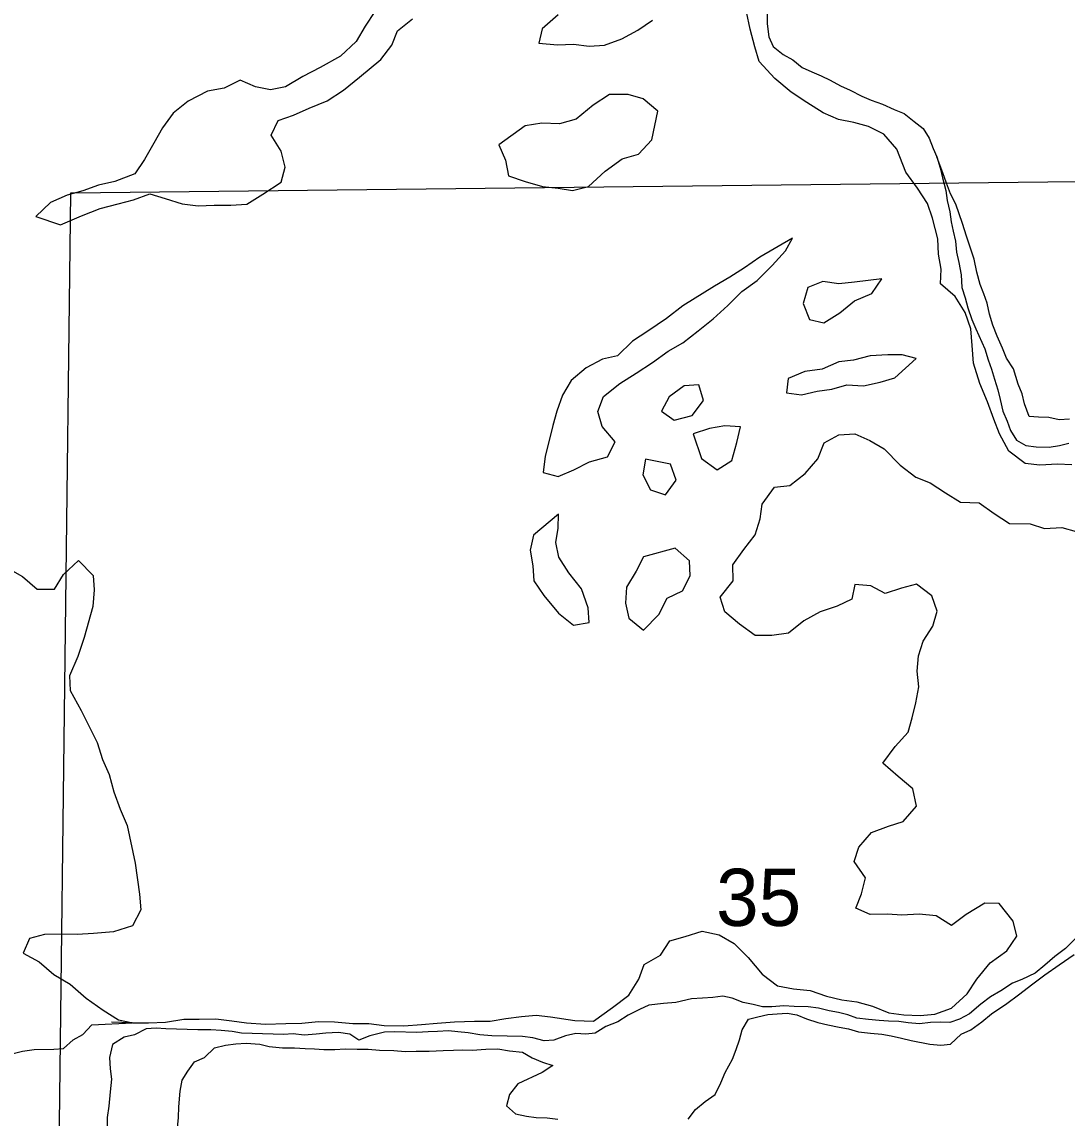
# Model space of a CAD drawing. Extents: x 1588073 to 2013523, y 1090242 to 1357120.
# Drawn here: x 1833494 to 1837534, y 1251041 to 1255279 of the extents above; entities that cross this region are included whole.
import ezdxf

# ---------------------------------------------------------------- set-up
doc = ezdxf.new("R2010")
doc.units = 0
for name, color, linetype in [('GM_X_Major_Lake', 7, 'Continuous'), ('GM_X_Minor_River', 7, 'Continuous'), ('GM_X_Section', 7, 'Continuous'), ('GM_X_Section_Text', 7, 'Continuous')]:
    doc.layers.add(name, color=color, linetype=linetype)

msp = doc.modelspace()

# ---------------------------------------------------------------- linework, layer by layer
at = {"layer": 'GM_X_Major_Lake'}
for points in [[(1834858.4, 1255318.9), (1834820.7, 1255261.8), (1834786.9, 1255202.6), (1834725.2, 1255146.2), (1834647.7, 1255102.3), (1834580.6, 1255068.1), (1834513.3, 1255027.9), (1834454.8, 1255015.6), (1834397, 1255027.3), (1834337.6, 1255053), (1834276.6, 1255022.7), (1834212.1, 1255010.5), (1834136.8, 1254972.6), (1834079.4, 1254926.1), (1834037.6, 1254869.1), (1834003.9, 1254809.9), (1833968, 1254746.7), (1833930.3, 1254691.6), (1833853.3, 1254661.8), (1833790.8, 1254647.5), (1833730, 1254625.2), (1833669.4, 1254608.9), (1833604.4, 1254580.7), (1833548.7, 1254526.1)], [(1835567.7, 1255306.5), (1835506, 1255252.1), (1835492.4, 1255196.3), (1835564.4, 1255190.2), (1835626.6, 1255192.4), (1835686.5, 1255184.7), (1835746.8, 1255188.9), (1835813.7, 1255213.1), (1835874.8, 1255247.4), (1835932, 1255285.9)], [(1837553, 1253566), (1837496.9, 1253569.6), (1837428.7, 1253565.5), (1837372.7, 1253571.2), (1837309.9, 1253619.1), (1837273.7, 1253686.4), (1837251.3, 1253743.2), (1837227.1, 1253810.1), (1837197.1, 1253881.2), (1837173.3, 1253960.1), (1837167.2, 1254028.5), (1837163, 1254092.8), (1837140.8, 1254155.7), (1837102.4, 1254216.9), (1837045.7, 1254266.7), (1837047.3, 1254322.9), (1837036.9, 1254381.3), (1837034.6, 1254439.6), (1837014.8, 1254520.4), (1836994.4, 1254577.2), (1836956, 1254636.5), (1836911.6, 1254697.9), (1836876.1, 1254787.2), (1836825.6, 1254844.9), (1836766.3, 1254874.7), (1836710.6, 1254890.3), (1836650.8, 1254902.1), (1836591.4, 1254927.9), (1836528.4, 1254967.8), (1836467.4, 1255007.7), (1836404.7, 1255059.6), (1836344.4, 1255125.6), (1836328, 1255182.2), (1836309.9, 1255250.9), (1836295.8, 1255317.6)], [(1833643, 1254494), (1833725.2, 1254529), (1833796.2, 1254557.1), (1833866.9, 1254575.1), (1833925.5, 1254591.5), (1833988.3, 1254613.7), (1834047.9, 1254595.9), (1834113.5, 1254576), (1834175.4, 1254568.2), (1834237.6, 1254570.4), (1834301.8, 1254570.6), (1834364.1, 1254574.8), (1834425.3, 1254613.2), (1834496.8, 1254659.2), (1834512.4, 1254717), (1834496.2, 1254779.6), (1834457.8, 1254840.9), (1834485.5, 1254898.3), (1834544.3, 1254918.7), (1834605.1, 1254945), (1834674.1, 1254973.1), (1834737.5, 1255015.4), (1834799.1, 1255065.8), (1834881.2, 1255133.7), (1834924.8, 1255188.6), (1834946.5, 1255244.1), (1835003.9, 1255290.6)], [(1835363.3, 1254744.6), (1835375.6, 1254684.1), (1835439.1, 1254662.2), (1835506.7, 1254642.2), (1835566.7, 1254636.4), (1835622.5, 1254626.8), (1835685.1, 1254643), (1835749, 1254701.4), (1835814.5, 1254749.6), (1835877.2, 1254767.9), (1835928.8, 1254822.6), (1835952.1, 1254934.3), (1835895.3, 1254982), (1835837.6, 1254997.8), (1835765.4, 1254997.8), (1835702.1, 1254957.5), (1835636.4, 1254903.2), (1835571.8, 1254885), (1835503.6, 1254887), (1835439.2, 1254876.8), (1835337.6, 1254804.1)], [(1835337.6, 1254804.1), (1835363.3, 1254744.6)], [(1833548.7, 1254526.1), (1833643, 1254494)], [(1836473.6, 1254442.7), (1836346.9, 1254369.1), (1836287.7, 1254328.7), (1836230.5, 1254292.3), (1836171.4, 1254257.8), (1836048.9, 1254181.1), (1835985.4, 1254132.8), (1835913.8, 1254082.7), (1835854.5, 1254044.3), (1835796.8, 1253987.8), (1835738.3, 1253975.4), (1835675.2, 1253941.1), (1835617.7, 1253892.6), (1835583.9, 1253835.4), (1835562.1, 1253773.8), (1835546.5, 1253718.1), (1835532.8, 1253660.3), (1835517.1, 1253600.6), (1835509.3, 1253536.6), (1835567, 1253520.9), (1835627.9, 1253547.3), (1835688.9, 1253577.6), (1835757.6, 1253597.7), (1835787.3, 1253655), (1835736.9, 1253714.6), (1835720.5, 1253773.3), (1835742.2, 1253830.9), (1835805.8, 1253881.2), (1835869.1, 1253921.5), (1835932.4, 1253961.8), (1835991.8, 1254006.2), (1836048.8, 1254038.7), (1836108.3, 1254085.1), (1836165.8, 1254131.6), (1836223.3, 1254182.1), (1836277, 1254236.8), (1836336.3, 1254279.2), (1836394.2, 1254337.7), (1836445.9, 1254394.4)], [(1836445.9, 1254394.4), (1836473.6, 1254442.7)], [(1836818.3, 1254285.9), (1836713.1, 1254272.3), (1836652.7, 1254266), (1836590.9, 1254275.8), (1836532, 1254251.5), (1836514.2, 1254189.8), (1836538.6, 1254128.9), (1836594.3, 1254115.2), (1836655.5, 1254153.6), (1836713, 1254200.1), (1836780, 1254228.3)], [(1836780, 1254228.3), (1836818.3, 1254285.9)], [(1836897.5, 1253992.1), (1836841.4, 1253991.8), (1836773.1, 1253987.7), (1836708.5, 1253971.5), (1836652.2, 1253965.1), (1836587.2, 1253936.9), (1836520.8, 1253926.8), (1836455.9, 1253900.6), (1836450.3, 1253844.6), (1836508.2, 1253836.8), (1836568.7, 1253851.1), (1836625.1, 1253859.6), (1836683.7, 1253875.9), (1836747.8, 1253872.1), (1836812.3, 1253886.3), (1836868.9, 1253902.7), (1836950.5, 1253977.7)], [(1836950.5, 1253977.7), (1836897.5, 1253992.1)], [(1836084.9, 1253756.8), (1836128.7, 1253815.7), (1836110.4, 1253876.4), (1836054.1, 1253872), (1835996.8, 1253829.5), (1835967.1, 1253774.2), (1836015.1, 1253739.6)], [(1836015.1, 1253739.6), (1836084.9, 1253756.8)], [(1836181.2, 1253547.3), (1836238.3, 1253583.8), (1836258.4, 1253653.4), (1836272.1, 1253713.2), (1836212.1, 1253717), (1836151.6, 1253706.7), (1836088.9, 1253686.4), (1836121.5, 1253591.5)], [(1836462.1, 1253487.1), (1836521.6, 1253533.5), (1836571.3, 1253590.3), (1836595.1, 1253651.8), (1836652.1, 1253682.2), (1836714.4, 1253686.4), (1836771.8, 1253660.7), (1836827, 1253629), (1836889.4, 1253565.1), (1836950.2, 1253519.2), (1837005.7, 1253497.5), (1837064.7, 1253457.7), (1837121.9, 1253421.9), (1837194, 1253419.8), (1837252.9, 1253378), (1837312, 1253340.2), (1837392.1, 1253337.9), (1837447.7, 1253320.2), (1837514, 1253324.3), (1837569.7, 1253308.7)], [(1835905.2, 1253588.1), (1835893.9, 1253527.6), (1835924.4, 1253470.5), (1835982, 1253450.8), (1836023.7, 1253507.8), (1836001.4, 1253568.6)], [(1836001.4, 1253568.6), (1835905.2, 1253588.1)], [(1836121.5, 1253591.5), (1836181.2, 1253547.3)], [(1834703, 1251413.1), (1834773, 1251407.1), (1834835.2, 1251407.3), (1834895.1, 1251399.6), (1834971.2, 1251397.4), (1835039.5, 1251403.4), (1835099.8, 1251407.7), (1835166.1, 1251413.8), (1835244.4, 1251415.6), (1835304.5, 1251415.9), (1835365, 1251426.2), (1835425.3, 1251434.4), (1835481.6, 1251438.8), (1835537.6, 1251433.2), (1835631.4, 1251418.5), (1835703.5, 1251416.4), (1835777.1, 1251468.4), (1835840.7, 1251516.8), (1835878.5, 1251577.9), (1835900.2, 1251635.4), (1835963.4, 1251671.7), (1835999, 1251726.9), (1836057.6, 1251743.2), (1836124.3, 1251763.4), (1836190.1, 1251749.4), (1836247.3, 1251715.7), (1836301.9, 1251662), (1836356.2, 1251598.2), (1836415, 1251552.4), (1836476.9, 1251540.6), (1836540.8, 1251534.7), (1836604.4, 1251512.8), (1836664.1, 1251499), (1836722, 1251491.3), (1836781.7, 1251473.6), (1836845.1, 1251447.7), (1836903, 1251440), (1836967.1, 1251438.1), (1837023.4, 1251442.5), (1837088.2, 1251466.8), (1837147.9, 1251521.2), (1837185.6, 1251578.3), (1837237.5, 1251641), (1837301, 1251687.3), (1837340.7, 1251744.4), (1837326.3, 1251803), (1837272.1, 1251870.7), (1837216, 1251872.3), (1837144.6, 1251828.3), (1837087.3, 1251785.8), (1837028.2, 1251823.6), (1836962.2, 1251829.5), (1836895.9, 1251825.4), (1836839.9, 1251829), (1836773.8, 1251828.9), (1836718.3, 1251852.6), (1836739.9, 1251908.1), (1836755.7, 1251969.9), (1836711.4, 1252033.4), (1836729, 1252089), (1836778.8, 1252145.8), (1836843.6, 1252170), (1836900.3, 1252188.4), (1836952.1, 1252247.1), (1836937.9, 1252313.7), (1836881.1, 1252361.5), (1836822.5, 1252413.4), (1836870.4, 1252478.2), (1836920.1, 1252532.9), (1836935.7, 1252588.6), (1836949.4, 1252646.4), (1836961.2, 1252708.3), (1836954.9, 1252768.7), (1836960.6, 1252828.7), (1836978.2, 1252884.4), (1837016, 1252943.5), (1837031.7, 1253001.2), (1837011.3, 1253060), (1836952.5, 1253105.8), (1836893.9, 1253089.4), (1836831.1, 1253069.2), (1836775.9, 1253098.8), (1836713.9, 1253104.6), (1836702.2, 1253046.8), (1836645.3, 1253020.3), (1836580.5, 1252998.1), (1836517.4, 1252963.9), (1836457.9, 1252915.4), (1836393.5, 1252907.2), (1836329.3, 1252907.1), (1836268.4, 1252951), (1836211.7, 1252998.8), (1836193.2, 1253055.5), (1836243.1, 1253118.2), (1836242.9, 1253180.4), (1836284.7, 1253239.4), (1836328.4, 1253296.3), (1836348.2, 1253357.9), (1836355.8, 1253413.9), (1836403.8, 1253480.7), (1836462.1, 1253487.1)], [(1835472.3, 1253294.9), (1835458.6, 1253237.1), (1835468.9, 1253176.7), (1835473.3, 1253118.4), (1835511.8, 1253061.1), (1835568, 1252993.2), (1835626.8, 1252947.4), (1835687.2, 1252957.7), (1835682.8, 1253014), (1835656.8, 1253087), (1835608.5, 1253148.6), (1835570.1, 1253209.9), (1835557.7, 1253266.4), (1835567.3, 1253322.3), (1835568.8, 1253375.9)], [(1835568.8, 1253375.9), (1835472.3, 1253294.9)], [(1835897.2, 1253210.8), (1835869.3, 1253155.1), (1835831.5, 1253094), (1835827.7, 1253031.9), (1835840, 1252973.4), (1835896.9, 1252927.6), (1835956.7, 1252988), (1835988.6, 1253051.3), (1836047.6, 1253079.7), (1836077.3, 1253137.1), (1836074.9, 1253195.3), (1836019.3, 1253244.1)], [(1836019.3, 1253244.1), (1835897.2, 1253210.8)], [(1833439.8, 1253167), (1833497.1, 1253135.2), (1833553.8, 1253085.4), (1833619.9, 1253085.5), (1833655.7, 1253142.7), (1833713.3, 1253197.2), (1833769.8, 1253139.4), (1833774.2, 1253083.1), (1833768.4, 1253019.1), (1833734.9, 1252899.6), (1833710.8, 1252826.1), (1833678.6, 1252750.8), (1833681, 1252694.6), (1833722.9, 1252617.1), (1833753.3, 1252558), (1833785.5, 1252492.9), (1833805.7, 1252428.1), (1833832.1, 1252369.2), (1833850.2, 1252302.4), (1833874.4, 1252235.6), (1833900.7, 1252172.6), (1833932.6, 1252027.2), (1833949.2, 1251906.4), (1833953.5, 1251846), (1833921.7, 1251784.8), (1833848.8, 1251760.8), (1833770.5, 1251755), (1833708.2, 1251750.8), (1833648.1, 1251752.5), (1833581.9, 1251750.4), (1833523.4, 1251736.1), (1833499.7, 1251678.6), (1833560.9, 1251644.7), (1833617.6, 1251596.9), (1833680.7, 1251559), (1833743.3, 1251505), (1833808.2, 1251459), (1833867.2, 1251421.2), (1833923, 1251409.6), (1833983.2, 1251409.8), (1834049.4, 1251411.9), (1834119.9, 1251423.9), (1834180.1, 1251424.2), (1834244.2, 1251424.4), (1834306.2, 1251416.6), (1834362.1, 1251408.9), (1834436.1, 1251404.8), (1834514.4, 1251406.6), (1834576.6, 1251408.8), (1834640.9, 1251414.9), (1834703, 1251413.1)]]:
    msp.add_lwpolyline(points, dxfattribs=at)
at = {"layer": 'GM_X_Minor_River'}
for points in [[(1836375.7, 1255309.2), (1836374.7, 1255271.2), (1836381.2, 1255220.8), (1836398.2, 1255184.2), (1836437.4, 1255153), (1836474.9, 1255131.8), (1836510.2, 1255102.7), (1836547.8, 1255085.6), (1836583.4, 1255070.5), (1836619, 1255053.4), (1836658.5, 1255032.2), (1836696.1, 1255015.1), (1836741.6, 1254991.7), (1836777.2, 1254976.7), (1836820.9, 1254961.4), (1836866.4, 1254940), (1836904.1, 1254924.8), (1836943.3, 1254893.6), (1836978.6, 1254866.5), (1837001.6, 1254829.8), (1837016.5, 1254789.2), (1837031.5, 1254756.9)], [(1837145.2, 1254450.4), (1837130.5, 1254499), (1837117.6, 1254537.5), (1837104.6, 1254574), (1837083.7, 1254614.7), (1837068.8, 1254655.3), (1837053.9, 1254695.8), (1837031.5, 1254756.9)], [(1837031.5, 1254756.9), (1837044.4, 1254714.2), (1837053.3, 1254675.8), (1837066, 1254627.3), (1837070.9, 1254589)], [(1837070.9, 1254589), (1837081.7, 1254544.6), (1837086.6, 1254506.3), (1837093.6, 1254470), (1837102.5, 1254431.6), (1837107.3, 1254389.3), (1837116.2, 1254349), (1837124.8, 1254300.6), (1837127.5, 1254252.3), (1837140.4, 1254211.8), (1837151.3, 1254173.4), (1837166.1, 1254128.8), (1837181.1, 1254092.3), (1837216.9, 1254015), (1837229.8, 1253972.5), (1837242.8, 1253936), (1837253.7, 1253897.6), (1837266.6, 1253857.1), (1837275.5, 1253818.7), (1837286.3, 1253774.3), (1837303.2, 1253735.7), (1837316.2, 1253699.2), (1837339.2, 1253662.4), (1837374.7, 1253641.3), (1837414.6, 1253636.2), (1837464.7, 1253634.7), (1837505, 1253641.6), (1837541.4, 1253650.6)], [(1837544, 1253742.8), (1837503.8, 1253739.9), (1837464, 1253749.1), (1837423.9, 1253750.2), (1837387.9, 1253753.3), (1837369.2, 1253802), (1837360.3, 1253840.4), (1837345.4, 1253878.9), (1837327, 1253937.6), (1837300.1, 1253978.5), (1837285.2, 1254017.1), (1837264.4, 1254063.8), (1837247.6, 1254106.4), (1837234.8, 1254148.9), (1837226, 1254191.3), (1837213, 1254227.8), (1837198, 1254264.3), (1837185.3, 1254310.9), (1837174.7, 1254361.3), (1837158.1, 1254412), (1837145.2, 1254450.4)], [(1837567, 1251735.8), (1837527.8, 1251696.8), (1837486.8, 1251665.9), (1837447.8, 1251632.9), (1837410.8, 1251601.9), (1837360, 1251577.3), (1837323.5, 1251562.3), (1837278.6, 1251533.5), (1837237.8, 1251510.6), (1837200.9, 1251481.6)], [(1836069.6, 1251036.7), (1836098.7, 1251073.9), (1836135.7, 1251105), (1836174.5, 1251132), (1836195.9, 1251177.5), (1836213, 1251217.1), (1836240.6, 1251268.5), (1836255.7, 1251306.2), (1836268.8, 1251343.9), (1836277.9, 1251381.8), (1836303.1, 1251423.2), (1836339.4, 1251432.2), (1836377.8, 1251441.1), (1836414, 1251444.1), (1836452.1, 1251447), (1836490, 1251439.9), (1836527.7, 1251424.7), (1836571.4, 1251411.4), (1836609.2, 1251402.3), (1836653.1, 1251393), (1836689, 1251386), (1836728.7, 1251374.8), (1836774.7, 1251369.5), (1836818.7, 1251366.2), (1836854.6, 1251359.1), (1836894.4, 1251350), (1836932.3, 1251340.8), (1837004, 1251326.7), (1837046, 1251323.5), (1837084.2, 1251326.4), (1837125.4, 1251365.4), (1837162, 1251382.4), (1837205, 1251413.2), (1837241.9, 1251444.2), (1837301.2, 1251484.7), (1837346.3, 1251517.5), (1837401.6, 1251560), (1837448.7, 1251594.8), (1837503.9, 1251633.3), (1837561.2, 1251673.8)], [(1837200.9, 1251481.6), (1837157.7, 1251444.7), (1837119.1, 1251423.7), (1837080.6, 1251410.8), (1837044.5, 1251411.8), (1837006.4, 1251410.9), (1836964.2, 1251406.1), (1836920.2, 1251409.4), (1836884.2, 1251414.4), (1836844.2, 1251415.6), (1836808.2, 1251418.6), (1836766.2, 1251421.9), (1836722.2, 1251427.1), (1836686.5, 1251440.2), (1836650.7, 1251449.3), (1836614.8, 1251456.3), (1836572.9, 1251465.6), (1836533, 1251470.7), (1836478.9, 1251472.3), (1836438.9, 1251475.4), (1836392.7, 1251470.8), (1836356.6, 1251471.8), (1836320.8, 1251480.8), (1836282.9, 1251488), (1836239.3, 1251505.3), (1836203.4, 1251512.3), (1836165.2, 1251507.4), (1836125, 1251504.6), (1836082.8, 1251501.8), (1836022.3, 1251487.5), (1835974.1, 1251484.8), (1835917.8, 1251478.4), (1835881.2, 1251461.4), (1835838.4, 1251438.6), (1835797.6, 1251413.7), (1835751, 1251395), (1835710.2, 1251370.1), (1835674, 1251365.1), (1835636, 1251368.2), (1835595.6, 1251359.3), (1835551, 1251342.5), (1835512.8, 1251339.6), (1835469.1, 1251350.9), (1835429.1, 1251356.1), (1835310.9, 1251359.5), (1835264.9, 1251362.8), (1835219, 1251370.2), (1835179.1, 1251375.3), (1835143.1, 1251378.4), (1835100.9, 1251375.6), (1835064.8, 1251374.6), (1835020.6, 1251371.9), (1834934.5, 1251374.4), (1834896.3, 1251373.5), (1834839.8, 1251359), (1834797.2, 1251342.2), (1834761.8, 1251365.3), (1834717.9, 1251372.6), (1834669.7, 1251370), (1834631.5, 1251365.1), (1834585.3, 1251362.4), (1834543.3, 1251367.6), (1834505.2, 1251364.7), (1834465.1, 1251365.8), (1834342.9, 1251369.3), (1834307, 1251376.4), (1834265, 1251379.6), (1834225, 1251382.8), (1834174.9, 1251382.2), (1834050.7, 1251385.8), (1834012.7, 1251388.9), (1833974.5, 1251386), (1833929.7, 1251363.2), (1833889.4, 1251354.3), (1833844.5, 1251325.5), (1833833, 1251275.7), (1833835.8, 1251231.5), (1833840.6, 1251191.2), (1833835.3, 1251143.2), (1833829.7, 1251087.2), (1833824.4, 1251043.2), (1833823.4, 1251007.1)], [(1833460.6, 1251290.5), (1833496.9, 1251299.5), (1833541.2, 1251306.2), (1833617.4, 1251308), (1833655.6, 1251310.9), (1833692.6, 1251344), (1833729.3, 1251365), (1833764.5, 1251402.1), (1833920.2, 1251410.1), (1833840.9, 1251411.9)], [(1834095.9, 1251003.3), (1834099.1, 1251043.3), (1834100.3, 1251085.4), (1834106, 1251145.5), (1834113.2, 1251187.4), (1834136.3, 1251222.8), (1834161.3, 1251258.2), (1834199.9, 1251275.2), (1834239, 1251312.2), (1834281.4, 1251323), (1834321.7, 1251327.8), (1834361.8, 1251330.7), (1834413.9, 1251327.2), (1834449.7, 1251318.1), (1834501.7, 1251312.6), (1834547.8, 1251313.3), (1834589.8, 1251310.1), (1834625.9, 1251309), (1834661.9, 1251306), (1834704, 1251306.8), (1834744.2, 1251309.6), (1834790.2, 1251308.3), (1834832.3, 1251307.1), (1834876.3, 1251303.8), (1834932.4, 1251302.2), (1834976.4, 1251298.9), (1835018.5, 1251299.7), (1835068.7, 1251300.3), (1835122.9, 1251302.7), (1835163, 1251303.6), (1835199.1, 1251304.5), (1835235.2, 1251303.5), (1835287.4, 1251308), (1835333.5, 1251308.7), (1835379.4, 1251301.3), (1835429.4, 1251295.9), (1835466.9, 1251274.8), (1835506.5, 1251257.6), (1835546.2, 1251244.4), (1835505.4, 1251217.5), (1835411.9, 1251174), (1835378.7, 1251132.8), (1835367.4, 1251089), (1835402.6, 1251057.9), (1835444.4, 1251048.7), (1835482.4, 1251043.6), (1835524.4, 1251042.4), (1835566.4, 1251037.1)]]:
    msp.add_lwpolyline(points, dxfattribs=at)
at = {"layer": 'GM_X_Section'}
msp.add_lwpolyline([(1833684, 1254618.2), (1839061.9, 1254678.5), (1839008.3, 1249341.2), (1838816.1, 1249334.1), (1833618.2, 1249221)], close=True, dxfattribs=at)

# ---------------------------------------------------------------- texts
at = {"layer": 'GM_X_Section_Text'}
msp.add_text('35', height=221, rotation=0, dxfattribs=at).set_placement((1836177.8, 1251784.1))

doc.saveas('drawing.dxf')
